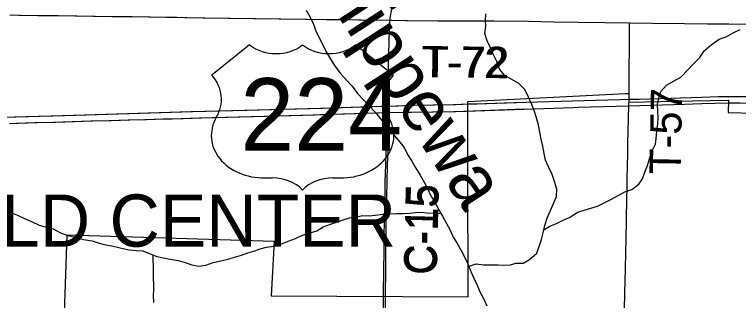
# Model space of a CAD drawing. Extents: x 0 to 34, y 0 to 22.
# Drawn here: x 21.688 to 23.003, y 6.757 to 7.277 of the extents above; entities that cross this region are included whole.
import ezdxf

# ---------------------------------------------------------------- set-up
doc = ezdxf.new("R2010")
doc.units = 0
for name, color, linetype in [('GM_X_Corporation', 7, 'Continuous'), ('GM_X_Corporation_Text', 7, 'Continuous'), ('GM_X_County_Road', 7, 'Continuous'), ('GM_X_County_Road_Text', 7, 'Continuous'), ('GM_X_Minor_River', 7, 'Continuous'), ('GM_X_Minor_River_Text', 7, 'Continuous'), ('GM_X_Township_Road', 7, 'Continuous'), ('GM_X_Township_Road_Text', 7, 'Continuous'), ('GM_X_US_Location', 7, 'Continuous'), ('GM_X_US_Route', 7, 'Continuous'), ('GM_X_US_Shield', 7, 'Continuous')]:
    doc.layers.add(name, color=color, linetype=linetype)

msp = doc.modelspace()

# ---------------------------------------------------------------- linework, layer by layer
at = {"layer": 'GM_X_Corporation'}
msp.add_lwpolyline([(21.7788, 6.7336), (21.7837, 6.8763), (22.1595, 6.8648), (22.1545, 6.7654), (22.5124, 6.7635), (22.5114, 6.994), (22.5114, 7.1184), (22.7979, 7.1333), (22.8042, 7.1332), (22.804, 7.1173), (22.9197, 7.1198), (22.9851, 7.121), (22.9848, 7.0984), (23.0327, 7.0974)], dxfattribs=at)
at = {"layer": 'GM_X_County_Road'}
for p, q in [((22.3586, 6.7663), (22.3586, 6.7702)), ((22.3619, 6.7663), (22.3619, 6.7702))]:
    msp.add_line(p, q, dxfattribs=at)
for points in [[(22.3659, 7.1101), (22.3666, 7.1619), (22.3692, 7.2488), (22.3696, 7.2608), (22.37, 7.2661), (22.3709, 7.2729), (22.3732, 7.2876)], [(22.3586, 6.7702), (22.3591, 6.8123), (22.3593, 6.8465), (22.3596, 6.8736), (22.3601, 6.9024), (22.3605, 6.9267), (22.3611, 6.9456), (22.3616, 6.973), (22.3625, 7.0037), (22.3634, 7.0269), (22.3642, 7.0534), (22.3648, 7.0784), (22.3653, 7.0949), (22.3654, 7.0984)], [(22.3619, 6.7702), (22.3624, 6.8123), (22.3625, 6.8465), (22.3629, 6.8736), (22.3633, 6.9024), (22.3638, 6.9267), (22.3643, 6.9456), (22.3649, 6.973), (22.3658, 7.0037), (22.3667, 7.0269), (22.3674, 7.0534), (22.3681, 7.0784), (22.3685, 7.0949), (22.3687, 7.0984)], [(22.3504, 6.2694), (22.3506, 6.2892), (22.3509, 6.3155), (22.352, 6.3656), (22.3537, 6.4403), (22.3547, 6.4969), (22.3557, 6.5516), (22.357, 6.6206), (22.3584, 6.7427), (22.3586, 6.7663)], [(22.3536, 6.2694), (22.3539, 6.2892), (22.3542, 6.3155), (22.3553, 6.3656), (22.3569, 6.4403), (22.3579, 6.4969), (22.359, 6.5516), (22.3603, 6.6206), (22.3617, 6.7427), (22.3619, 6.7663)]]:
    msp.add_lwpolyline(points, dxfattribs=at)
at = {"layer": 'GM_X_Minor_River'}
for points in [[(22.218, 7.2846), (22.225, 7.272), (22.2309, 7.2589), (22.2356, 7.2463), (22.2426, 7.2325), (22.2485, 7.2199), (22.2551, 7.2072), (22.2621, 7.1953), (22.2703, 7.1823), (22.2799, 7.1692), (22.2904, 7.158), (22.3012, 7.1464), (22.3113, 7.1333), (22.3228, 7.1209), (22.3348, 7.1081), (22.346, 7.0958), (22.3553, 7.0838), (22.3646, 7.0723), (22.3747, 7.0603), (22.3855, 7.0479), (22.3959, 7.0352), (22.4018, 7.0222), (22.4096, 7.0103), (22.4173, 6.9972), (22.4251, 6.9845), (22.4325, 6.9719), (22.4388, 6.9596), (22.4442, 6.947), (22.4524, 6.9347), (22.459, 6.922), (22.4653, 6.9101), (22.4793, 6.8848), (22.4848, 6.8718), (22.4915, 6.8618), (22.4996, 6.8476), (22.5047, 6.8376), (22.5117, 6.8238), (22.5172, 6.81), (22.5223, 6.7974), (22.5286, 6.7851), (22.5333, 6.7725), (22.5407, 6.7594), (22.5462, 6.7472)], [(22.5128, 6.8188), (22.5266, 6.8239), (22.5402, 6.8221), (22.5532, 6.8219), (22.5661, 6.822), (22.5756, 6.8215), (22.5893, 6.822), (22.5989, 6.8249), (22.6118, 6.8246), (22.6237, 6.8313), (22.6369, 6.8432), (22.6457, 6.8681), (22.6485, 6.8798), (22.6514, 6.8934), (22.6555, 6.9067), (22.6673, 6.9331), (22.6725, 6.9459), (22.6731, 6.9595), (22.6692, 6.9733), (22.6648, 6.9859), (22.6586, 6.9986), (22.6527, 7.012), (22.6503, 7.0238), (22.6478, 7.0375), (22.645, 7.0501), (22.6426, 7.0627), (22.6397, 7.0753), (22.6362, 7.089), (22.6318, 7.102), (22.6275, 7.1146), (22.622, 7.1265), (22.615, 7.1403), (22.6045, 7.1515), (22.5914, 7.1586), (22.5785, 7.166), (22.5688, 7.1772), (22.5641, 7.1914), (22.5575, 7.2044), (22.5528, 7.2163), (22.5465, 7.2289), (22.5426, 7.2419), (22.544, 7.2556), (22.5437, 7.2651), (22.5443, 7.2776)], [(22.6486, 6.8848), (22.6605, 6.8921), (22.6728, 6.8972), (22.6859, 6.9038), (22.6977, 6.9082), (22.7108, 6.9178), (22.7231, 6.9214), (22.7353, 6.9246), (22.7471, 6.9282), (22.7606, 6.9348), (22.7729, 6.9414), (22.7848, 6.9477), (22.7967, 6.9543), (22.8093, 6.9586), (22.8224, 6.9683), (22.8291, 6.978), (22.8331, 6.9901), (22.8378, 7.0022), (22.8415, 7.0146), (22.8459, 7.0275), (22.8526, 7.041), (22.8539, 7.0513), (22.8549, 7.0653), (22.857, 7.0778), (22.8576, 7.09), (22.857, 7.0999), (22.8561, 7.1135), (22.859, 7.1268), (22.8622, 7.1366), (22.8727, 7.1482), (22.8865, 7.1559), (22.8988, 7.1629), (22.9105, 7.1753), (22.9217, 7.1872), (22.9329, 7.1988), (22.9411, 7.2108), (22.9535, 7.2216), (22.9681, 7.232), (22.9812, 7.2363), (22.9938, 7.2433), (23.0061, 7.2491)], [(21.6813, 6.917), (21.6934, 6.9122), (21.7062, 6.9063), (21.719, 6.9008), (21.7326, 6.8941), (21.7451, 6.8904), (21.758, 6.8875), (21.7716, 6.8797), (21.7848, 6.8753), (21.7954, 6.8724), (21.8052, 6.8696), (21.817, 6.8675)], [(21.817, 6.8675), (21.8291, 6.8653), (21.8416, 6.8613), (21.8537, 6.8584), (21.8678, 6.8555), (21.8822, 6.8522), (21.8962, 6.8489), (21.9091, 6.8476), (21.9213, 6.8473), (21.9341, 6.8418), (21.9466, 6.837), (21.9587, 6.8345), (21.9709, 6.8324), (21.9853, 6.8295), (21.9981, 6.8262), (22.0099, 6.8218), (22.0228, 6.8193), (22.0353, 6.8214), (22.0487, 6.8261), (22.0625, 6.8288), (22.0759, 6.8324), (22.0877, 6.836), (22.1003, 6.8396), (22.1118, 6.8435), (22.1248, 6.8471), (22.1344, 6.8507), (22.1459, 6.8539), (22.1592, 6.856), (22.1715, 6.8596), (22.1849, 6.865), (22.1983, 6.8697), (22.2109, 6.8756), (22.2235, 6.8791), (22.2369, 6.8834), (22.2489, 6.8908), (22.2619, 6.8959), (22.2749, 6.8999), (22.2868, 6.9042), (22.2963, 6.9071), (22.3066, 6.9084), (22.32, 6.9116), (22.3325, 6.911), (22.3432, 6.9119), (22.3562, 6.9136), (22.3683, 6.9145), (22.3809, 6.915), (22.3939, 6.9152), (22.406, 6.9154), (22.4159, 6.9167), (22.427, 6.9173), (22.4372, 6.9163), (22.4622, 6.9151)], [(21.9409, 6.7531), (21.9404, 6.7661), (21.941, 6.7756), (21.9411, 6.7854), (21.9406, 6.798), (21.9401, 6.8117), (21.9398, 6.839)]]:
    msp.add_lwpolyline(points, dxfattribs=at)
at = {"layer": 'GM_X_Township_Road'}
for points in [[(21.6796, 7.2758), (21.6955, 7.2755), (21.73, 7.275), (21.764, 7.2746), (21.7976, 7.2741), (21.831, 7.2736), (21.8644, 7.2731), (21.8981, 7.2727), (21.9311, 7.2722), (21.9643, 7.2717), (21.9711, 7.2716), (21.9803, 7.2715), (21.9974, 7.2713), (22.0306, 7.2708), (22.1686, 7.2689), (22.2161, 7.2683), (22.2544, 7.2678), (22.2839, 7.2674), (22.3137, 7.267), (22.37, 7.2661), (22.3989, 7.2659), (22.457, 7.2654), (22.4974, 7.2649), (22.5558, 7.265), (22.6135, 7.2644)], [(21.6829, 7.2758), (21.6988, 7.2755), (21.7333, 7.275), (21.7673, 7.2746), (21.8009, 7.2741), (21.8343, 7.2736), (21.8677, 7.2731), (21.9014, 7.2727), (21.9344, 7.2722), (21.9675, 7.2717), (21.9744, 7.2716), (21.9836, 7.2715), (22.0007, 7.2713), (22.0338, 7.2708), (22.1719, 7.2689), (22.2194, 7.2683), (22.2577, 7.2678), (22.2871, 7.2674), (22.3169, 7.267), (22.3733, 7.2661), (22.4022, 7.2659), (22.4603, 7.2654), (22.5007, 7.2649), (22.559, 7.265), (22.6219, 7.2643), (22.6675, 7.2636), (22.7123, 7.263), (22.7602, 7.2623), (22.8053, 7.2617)], [(22.805, 7.1337), (22.805, 7.1839), (22.8053, 7.2096), (22.8055, 7.2471), (22.8053, 7.2617)], [(22.8053, 7.2617), (22.847, 7.2611), (22.905, 7.2605), (22.947, 7.2598), (22.9773, 7.2596), (22.9856, 7.2594), (23.0432, 7.2588), (23.1034, 7.2577), (23.1947, 7.2565), (23.2521, 7.2556), (23.2672, 7.2554), (23.2842, 7.2553), (23.326, 7.255), (23.4026, 7.254), (23.4488, 7.2535), (23.482, 7.253), (23.4962, 7.2528)], [(22.8043, 7.1107), (22.8049, 7.1227), (22.805, 7.1337)], [(22.8012, 6.9846), (22.8014, 6.9945), (22.8015, 7.0029), (22.802, 7.0226), (22.8024, 7.0434), (22.8027, 7.065), (22.8043, 7.1107)], [(22.7887, 6.307), (22.7893, 6.3392), (22.7904, 6.3988), (22.7916, 6.4501), (22.7918, 6.4733), (22.7923, 6.5007), (22.7932, 6.5429), (22.7935, 6.5772), (22.7937, 6.6019), (22.7944, 6.6251), (22.7958, 6.6781), (22.7959, 6.7035), (22.797, 6.7727), (22.7974, 6.7909), (22.7988, 6.8421), (22.7998, 6.9011), (22.7998, 6.9091), (22.8008, 6.9657), (22.8012, 6.9846)]]:
    msp.add_lwpolyline(points, dxfattribs=at)
at = {"layer": 'GM_X_US_Route'}
for p, q in [((22.5214, 7.1019), (22.6135, 7.105)), ((22.5246, 7.1019), (22.7028, 7.1079)), ((22.5253, 7.1146), (22.6135, 7.1171)), ((22.8043, 7.1107), (22.9052, 7.1138)), ((22.5044, 7.1013), (22.5054, 7.1013)), ((22.5054, 7.1013), (22.5214, 7.1019)), ((22.5076, 7.1013), (22.5086, 7.1013)), ((22.5086, 7.1013), (22.5246, 7.1019))]:
    msp.add_line(p, q, dxfattribs=at)
for points in [[(22.5286, 7.1146), (22.6176, 7.1171), (22.7434, 7.121), (22.7882, 7.1222), (22.8049, 7.1227)], [(22.8049, 7.1227), (22.8229, 7.1231), (22.9367, 7.1264), (22.9667, 7.1274), (22.9957, 7.1279), (23.0385, 7.1274), (23.0557, 7.1264), (23.0791, 7.1241), (23.1082, 7.121), (23.1374, 7.1165), (23.1552, 7.1129)], [(21.643, 7.0898), (21.7755, 7.0933), (21.8929, 7.0969), (22.0081, 7.1001), (22.1064, 7.1027), (22.1971, 7.1053), (22.2441, 7.1066), (22.3541, 7.1098), (22.3659, 7.1101), (22.4109, 7.1117), (22.4858, 7.1134), (22.5125, 7.1142)], [(21.6462, 7.0898), (21.7788, 7.0933), (21.8961, 7.0969), (22.0114, 7.1001), (22.1097, 7.1027), (22.2004, 7.1053), (22.2473, 7.1066), (22.3574, 7.1098), (22.3692, 7.1101), (22.4141, 7.1117), (22.4891, 7.1134), (22.5158, 7.1142)], [(22.5125, 7.1142), (22.5214, 7.1144), (22.5253, 7.1146)], [(22.5158, 7.1142), (22.5246, 7.1144), (22.5286, 7.1146)], [(22.7028, 7.1079), (22.7118, 7.1082), (22.8043, 7.1107)], [(22.9052, 7.1138), (22.9212, 7.1143), (22.9368, 7.1147), (22.984, 7.1161), (22.9923, 7.1162), (23.0063, 7.1161), (23.0301, 7.1155), (23.0425, 7.1151), (23.0575, 7.1143), (23.0749, 7.1129), (23.0932, 7.1111), (23.1115, 7.1087), (23.1277, 7.1059), (23.14, 7.1041), (23.1548, 7.1015)], [(21.6785, 7.0789), (21.6913, 7.0792), (21.725, 7.0802), (21.7589, 7.0812), (21.7928, 7.0822), (21.8263, 7.0832), (21.86, 7.0841), (21.8943, 7.0851), (21.9246, 7.086), (21.9578, 7.087), (21.9711, 7.0873), (21.991, 7.0879), (22.0242, 7.0888), (22.1655, 7.0926), (22.23, 7.0945)], [(21.6818, 7.0789), (21.6946, 7.0792), (21.7283, 7.0802), (21.7621, 7.0812), (21.7961, 7.0822), (21.8295, 7.0832), (21.8632, 7.0841), (21.8975, 7.0851), (21.9278, 7.086), (21.961, 7.087), (21.9743, 7.0873), (21.9943, 7.0879), (22.0275, 7.0888), (22.1688, 7.0926), (22.2332, 7.0945)], [(22.23, 7.0945), (22.2438, 7.0949), (22.3654, 7.0984), (22.4863, 7.1007), (22.5044, 7.1013)], [(22.2332, 7.0945), (22.2471, 7.0949), (22.3687, 7.0984), (22.4896, 7.1007), (22.5076, 7.1013)]]:
    msp.add_lwpolyline(points, dxfattribs=at)
at = {"layer": 'GM_X_US_Shield'}
for p, q in [((22.1151, 7.2214), (22.0465, 7.1665)), ((22.3761, 7.1665), (22.3074, 7.2214)), ((22.1426, 6.9797), (22.1563, 6.9797)), ((22.2662, 6.9797), (22.2799, 6.9797))]:
    msp.add_line(p, q, dxfattribs=at)
for centre, major_axis, start_param, end_param in [((22.1632, 7.2606), (-0.0687, 0), 0.795399, 2.346194), ((22.2593, 7.2606), (-0.0687, 0), 0.795399, 2.346194), ((21.9677, 7.1224), (0.0961, 0), 5.838949, 6.894067), ((22.4548, 7.1224), (-0.0961, 0), 5.672304, 6.727422), ((22.1415, 7.0566), (0.0961, 0), 2.702327, 4.723529), ((22.281, 7.0566), (-0.0961, 0), 1.559657, 3.580859), ((22.1563, 6.9248), (-0.0687, 0), 3.785094, 4.712389), ((22.2662, 6.9248), (-0.0687, 0), 4.712389, 5.639684)]:
    msp.add_ellipse(centre, major_axis=major_axis, ratio=0.8, start_param=start_param, end_param=end_param, dxfattribs=at)

# ---------------------------------------------------------------- texts
at = {"layer": 'GM_X_Corporation_Text'}
msp.add_text('WESTFIELD CENTER', height=0.094697, rotation=0, dxfattribs=at).set_placement((21.1006, 6.8549))
at = {"layer": 'GM_X_County_Road_Text'}
for p in [(22.4518, 6.8031), (22.4551, 6.8031)]:
    msp.add_text('C-15', height=0.05682, rotation=88.6273, dxfattribs=at).set_placement(p)
at = {"layer": 'GM_X_Minor_River_Text'}
msp.add_text('Chippewa', height=0.09474, rotation=302.9638, dxfattribs=at).set_placement((22.2005, 7.3887))
at = {"layer": 'GM_X_Township_Road_Text'}
for s, rotation, p in [('T-72', 359.2917, (22.4269, 7.1627)), ('T-72', 359.2917, (22.4302, 7.1627)), ('T-57', 88.9456, (22.8982, 6.9861))]:
    msp.add_text(s, height=0.05682, rotation=rotation, dxfattribs=at).set_placement(p)
at = {"layer": 'GM_X_US_Location'}
for s, p in [('0', (22.2114, 7.095)), ('/', (22.2114, 7.095)), ('0', (22.2146, 7.095)), ('/', (22.2147, 7.095))]:
    msp.add_text(s, height=0.000189, dxfattribs=at).set_placement(p)
for p in [(22.1531, 7.0558), (22.1564, 7.0558)]:
    msp.add_text('224', height=0.000189, rotation=0, dxfattribs=at).set_placement(p)
at = {"layer": 'GM_X_US_Shield'}
msp.add_text('224', height=0.13184, dxfattribs=at).set_placement((22.0981, 7.0291))

doc.saveas('drawing.dxf')
